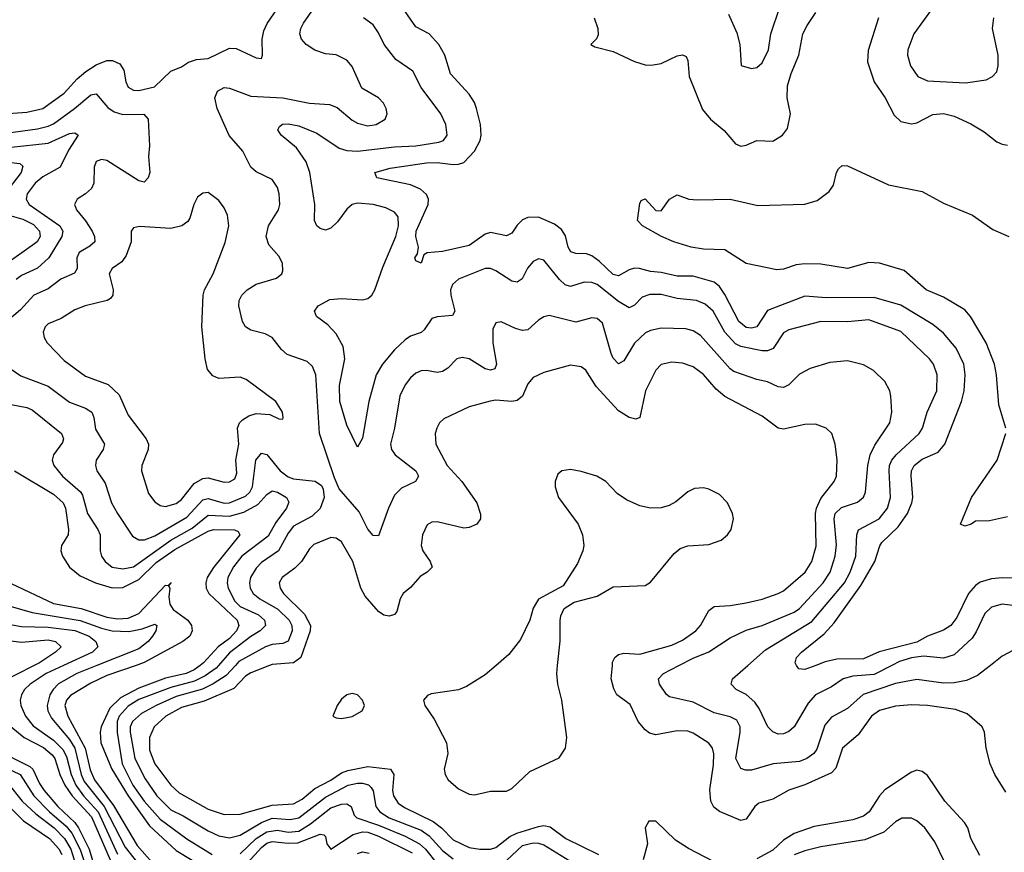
# Model space of a CAD drawing. Header units: inches. Extents: x 1308407 to 1441228, y 959628 to 1036311.
# Tile 475 of 656: x 1393863 to 1397559, y 979299 to 982423. Entities that reach past the tile are written whole.
import ezdxf

# ---------------------------------------------------------------- set-up
doc = ezdxf.new("R2010")
doc.units = ezdxf.units.IN
doc.header["$MEASUREMENT"] = 0
doc.layers.add('B3997', color=7, linetype='Continuous')
doc.layers.add('B3998', color=7, linetype='Continuous')

msp = doc.modelspace()

# ---------------------------------------------------------------- linework, layer by layer
at = {"layer": 'B3997', "color": 5}
for points, elevation in [([(1393917, 980000), (1393778.6, 979930)], 2820), ([(1394027.4, 980000), (1393962.2, 979970), (1393901.5, 979930), (1393880.1, 979910), (1393868.9, 979890), (1393864.3, 979870), (1393866.4, 979850), (1393884.1, 979810), (1393912.6, 979772.6), (1393990, 979719.5), (1394025, 979685), (1394038.3, 979658.3), (1394055.4, 979590), (1394072.8, 979550), (1394102.1, 979510), (1394156.6, 979450), (1394230, 979291.9)], 2840), ([(1394152.3, 980000), (1394077, 979970), (1394008.7, 979931.3), (1393987.7, 979910), (1393975.7, 979890), (1393966.1, 979850), (1393968.3, 979830), (1393981.6, 979801.6), (1394050, 979721.3), (1394069.6, 979690), (1394093.3, 979590), (1394104.8, 979564.8), (1394179.8, 979470), (1394258.4, 979318.4), (1394337.3, 979217.3)], 2860), ([(1394299.8, 980000), (1394190, 979961.6), (1394130, 979933.6), (1394053.5, 979886.5), (1394038.1, 979870), (1394031.6, 979850), (1394043.8, 979810), (1394108.9, 979690), (1394127.7, 979607.7), (1394143.4, 979570), (1394214.5, 979474.5), (1394303.7, 979323.7), (1394378.6, 979238.6)], 2880), ([(1394539.7, 980000), (1394517.1, 979982.9), (1394487.1, 979970), (1394410, 979951.9), (1394310, 979915), (1394241.2, 979878.8), (1394200.8, 979839.2), (1394168.6, 979770), (1394164.6, 979750), (1394167.4, 979710), (1394208.2, 979610), (1394269.8, 979510), (1394350, 979397.3), (1394450, 979304.8), (1394570, 979233)], 2920), ([(1394608.9, 980000), (1394600.1, 979990), (1394559.4, 979960.6), (1394518.8, 979941.2), (1394430, 979917.6), (1394310, 979872.3), (1394270, 979847.4), (1394236.2, 979810), (1394229.1, 979790), (1394228.1, 979748.1), (1394247, 979630), (1394286.8, 979550), (1394330, 979491.1), (1394390, 979423.5), (1394490, 979348.9), (1394585.1, 979290)], 2940), ([(1394672.2, 980000), (1394637.3, 979962.7), (1394589.4, 979930.6), (1394548.6, 979911.4), (1394450, 979883), (1394374.7, 979850), (1394320.4, 979819.6), (1394285.8, 979790), (1394277.7, 979770), (1394277.4, 979750), (1394295.3, 979650), (1394333.8, 979573.8), (1394377.9, 979510), (1394430, 979458.3), (1394475.8, 979435.8), (1394570, 979378.7), (1394610, 979360.5), (1394650, 979352.7), (1394690, 979362.3), (1394769.8, 979410.2), (1394810, 979426.1), (1394878.3, 979421.7), (1394910, 979428.2), (1395010, 979505.7), (1395096.2, 979550), (1395130, 979558.1), (1395150, 979558), (1395172.2, 979552.3), (1395182.3, 979542.3), (1395189.3, 979529.3), (1395199.4, 979470), (1395214.7, 979450), (1395250, 979428), (1395370, 979381.1), (1395400.1, 979360.1), (1395450, 979305.1), (1395490, 979273.8)], 2960), ([(1394799.9, 980000), (1394730, 979972.7), (1394710, 979959.4), (1394666.5, 979913.5), (1394554.6, 979865.4), (1394470, 979842.1), (1394411.7, 979810), (1394367.2, 979770), (1394350.1, 979730), (1394350, 979682.4), (1394370.5, 979630), (1394430, 979550.1), (1394461.5, 979521.5), (1394570, 979460.7), (1394630, 979440.3), (1394690, 979441.2), (1394810, 979475.8), (1394890, 979480.2), (1394922.4, 979497.6), (1394970, 979538.2), (1395030, 979569.8), (1395070, 979596.6), (1395093.8, 979606.2), (1395170, 979620.1), (1395254.3, 979610), (1395266.5, 979590), (1395262.5, 979530), (1395266.1, 979510), (1395283.3, 979483.3), (1395306.5, 979466.5), (1395414.2, 979414.2), (1395446.2, 979390), (1395490, 979345.9), (1395550, 979317.1), (1395589.9, 979310.1), (1395630, 979310.1), (1395650, 979316.8), (1395702.4, 979357.6), (1395729.3, 979370.7), (1395810, 979395.6), (1395830, 979399.1), (1395853.8, 979393.8), (1395913.2, 979350), (1396035.6, 979290)], 2980), ([(1395651.3, 980000), (1395610, 979964.8), (1395539.6, 979920.4), (1395510, 979908.5), (1395407.1, 979892.9), (1395393.2, 979886.8), (1395378.8, 979870), (1395382.8, 979850), (1395418.5, 979798.5), (1395464.1, 979710), (1395470.1, 979669.9), (1395455.5, 979610), (1395459.7, 979590), (1395471.4, 979570), (1395510, 979536.5), (1395550, 979517.1), (1395570, 979514.8), (1395630, 979527.9), (1395690, 979528.6), (1395710, 979537.6), (1395777.9, 979602.1), (1395887.1, 979652.9), (1395911.8, 979690), (1395915.9, 979730), (1395897.6, 979870), (1395883.2, 979930), (1395879, 979970), (1395881.9, 980000)], 3020), ([(1397563.9, 979523.9), (1397522.5, 979590), (1397505.4, 979630), (1397490.5, 979689.5), (1397484.1, 979750), (1397476, 979770), (1397418.5, 979818.5), (1397374.8, 979834.8), (1397270, 979849.4), (1397210, 979852.2), (1397150, 979846.9), (1397090, 979830.8), (1397059.8, 979810), (1397010, 979739.8), (1396950.6, 979689.4), (1396925.7, 979614.3), (1396910, 979596.5), (1396810, 979552.3), (1396750, 979531.9), (1396690, 979498.5), (1396637.6, 979482.4), (1396622.3, 979470), (1396590, 979422.5), (1396570, 979417.8), (1396490, 979451.9), (1396468.4, 979468.4), (1396456.4, 979490), (1396452.9, 979532.9), (1396466.7, 979626.7), (1396467.9, 979667.9), (1396462.7, 979690), (1396450, 979708.7), (1396390, 979746.1), (1396370, 979753.7), (1396330, 979754.7), (1396250, 979739.9), (1396226.1, 979746.1), (1396210, 979757.7), (1396184.7, 979790), (1396153.8, 979853.8), (1396104.5, 979890), (1396092.3, 979912.3), (1396083.4, 979950), (1396087.4, 980000)], 2980), ([(1397506.9, 980000), (1397458.5, 979961.5), (1397417.1, 979942.9), (1397370, 979934.1), (1397330, 979933.1), (1397230, 979947.2), (1397150, 979932.1), (1397028.6, 979891.4), (1396970, 979838.4), (1396910, 979806.1), (1396884.9, 979775.1), (1396854.9, 979685.1), (1396843.5, 979670), (1396817.2, 979650), (1396790, 979639.6), (1396690.6, 979630), (1396610, 979606.7), (1396587.2, 979607.2), (1396570, 979613.7), (1396550.5, 979650.5), (1396567, 979750), (1396566.5, 979770), (1396554.7, 979794.7), (1396530, 979807.5), (1396470, 979822.2), (1396390, 979861.9), (1396301.9, 979881.9), (1396290, 979890.9), (1396263.7, 979930), (1396260.3, 979950), (1396279.1, 979970), (1396337, 980000)], 2960), ([(1397136.7, 980000), (1397070, 979965.9), (1396990, 979959.6), (1396953.6, 979950), (1396910, 979919.5), (1396850, 979889.9), (1396822, 979858), (1396770.1, 979769.9), (1396750, 979751.7), (1396730, 979742.9), (1396710, 979742.2), (1396690, 979750.9), (1396670.9, 979770), (1396638.6, 979838.6), (1396622.5, 979862.5), (1396590, 979890.7), (1396551.5, 979910), (1396532.8, 979930), (1396538.5, 979950), (1396595.3, 980000)], 2940), ([(1396850.5, 980000), (1396810, 979984.1), (1396786.7, 979986.7), (1396778.9, 980000)], 2920), ([(1393807.9, 979787.9), (1393879.5, 979730), (1393951.8, 979691.8), (1393984.9, 979664.9), (1393994.6, 979650), (1394013.2, 979590), (1394032.5, 979550), (1394059.6, 979510), (1394132.1, 979432.1), (1394202.8, 979270)], 2820), ([(1393821.2, 979661.2), (1393900.7, 979620.7), (1393912, 979610), (1393936.6, 979556.6), (1393954.1, 979530), (1394006.1, 979470), (1394069.8, 979410), (1394083.7, 979390), (1394123.6, 979310), (1394147.4, 979230)], 2780), ([(1393773.7, 979633.7), (1393863.8, 979590), (1393916.1, 979510), (1393974.9, 979450), (1394036.6, 979396.6), (1394058.3, 979370), (1394090, 979309.2), (1394122, 979210)], 2760), ([(1397467, 979287), (1397432.8, 979350), (1397422, 979390), (1397408.9, 979410), (1397335.2, 979490), (1397270, 979586.9), (1397250, 979602), (1397230, 979606.6), (1397210, 979599.1), (1397110, 979533), (1397090, 979510.7), (1397051.3, 979450), (1397030, 979434.1), (1396990, 979420.5), (1396844.3, 979395.7), (1396770, 979369.1), (1396730, 979344.5), (1396690, 979306.1), (1396630, 979274.4)], 3020), ([(1393767.2, 979527.2), (1393876.9, 979416.9), (1393974.9, 979350), (1394010, 979311.2), (1394020.9, 979290)], 2720), ([(1393818.6, 979558.6), (1393871.4, 979490), (1393923, 979443), (1393991.4, 979390), (1394031.3, 979350), (1394054.5, 979310), (1394085.5, 979210)], 2740), ([(1394690, 979292.6), (1394750.8, 979350), (1394790, 979375.9), (1394830, 979382.2), (1394870, 979373.6), (1394910, 979378.2), (1394954.1, 979405.9), (1395030, 979465.2), (1395070, 979479.4), (1395090, 979480.8), (1395107.1, 979470), (1395118.4, 979438.4), (1395128, 979428), (1395210, 979401), (1395310, 979359.1), (1395363.1, 979330), (1395386.3, 979310), (1395430, 979255.5)], 2940), ([(1396530, 979231.7), (1396372.6, 979312.6), (1396323.7, 979343.7), (1396250, 979415.4), (1396224.8, 979415.2), (1396210.3, 979390), (1396219.1, 979330), (1396202.8, 979270)], 3020), ([(1397350, 979229.5), (1397297.7, 979337.7), (1397260.7, 979390), (1397230, 979417.1), (1397210, 979427.1), (1397173.3, 979426.7), (1397150, 979412.8), (1397105.8, 979374.2), (1397035.1, 979344.9), (1396870, 979319.4), (1396810, 979304.5), (1396770, 979289.1)], 3040), ([(1394719.4, 979260.6), (1394770, 979317.1), (1394790, 979332.7), (1394810, 979339.3), (1394870, 979332.4), (1394906.1, 979333.9), (1394990, 979367), (1395004.2, 979364.2), (1395010, 979357.6), (1395015, 979330), (1395030, 979310.2), (1395114.5, 979365.5), (1395150, 979375.5), (1395170, 979374), (1395210, 979359.3), (1395336.2, 979296.2)], 2920), ([(1395670, 979249.1), (1395750, 979323.8), (1395790, 979334), (1395810, 979333.2), (1395830, 979326.3), (1395976.2, 979236.2)], 2960), ([(1395130, 979294.4), (1395150, 979300.4), (1395174.9, 979294.9)], 2880)]:
    msp.add_lwpolyline(points, dxfattribs=dict(at, elevation=elevation))
at = {"layer": 'B3997', "color": 5, "elevation": 3020}
msp.add_lwpolyline([(1395110, 979895.1), (1395090, 979889.2), (1395070, 979872.7), (1395054, 979850), (1395038, 979810), (1395050, 979802.8), (1395070, 979800.5), (1395110, 979808.4), (1395148.7, 979830), (1395157.2, 979850), (1395149, 979870), (1395130, 979889)], close=True, dxfattribs=at)
at = {"layer": 'B3998', "color": 5}
for points, elevation in [([(1396337, 980000), (1396390, 980027.4), (1396450, 980050.7), (1396530, 980103.9), (1396590, 980131.9), (1396650, 980149.6), (1396770, 980200.3), (1396790, 980214), (1396878.4, 980310), (1396905, 980350), (1396923.9, 980410), (1396928, 980452), (1396919.7, 980550), (1396924.1, 980570), (1396946.8, 980593.2), (1397006.9, 980613.1), (1397030, 980631.8), (1397037.1, 980650), (1397046.8, 980750), (1397055.5, 980790), (1397073, 980827), (1397129, 980910), (1397136.5, 980950), (1397132, 981010), (1397128.4, 981030), (1397110, 981065.1), (1397067.2, 981107.2), (1397030, 981127.4), (1396970, 981142.4), (1396903.7, 981136.3), (1396830, 981114.6), (1396790, 981092.4), (1396750, 981053.3), (1396730, 981042.3), (1396710, 981045.2), (1396670, 981063.7), (1396630, 981072.4), (1396543.4, 981103.4), (1396530, 981113), (1396417.7, 981237.7), (1396390, 981255.6), (1396362.9, 981262.8), (1396270, 981265.2), (1396230, 981257), (1396212, 981248), (1396170, 981209), (1396130, 981143.5), (1396110, 981132), (1396090, 981153.5), (1396083.4, 981170), (1396050, 981284.7), (1396030, 981302), (1396010, 981304.8), (1395950, 981288.4), (1395850, 981312.7), (1395830, 981307.7), (1395810, 981295.3), (1395770, 981258.8), (1395750, 981257.3), (1395724.2, 981264.3), (1395670, 981289.7), (1395650, 981285.1), (1395638.7, 981261.3), (1395639.2, 981210), (1395652.6, 981130), (1395646.7, 981113.3), (1395630, 981107.6), (1395610, 981113), (1395550, 981150.5), (1395523.9, 981156.1), (1395503.1, 981150), (1395470, 981116.1), (1395450, 981102.9), (1395430, 981099.8), (1395390, 981107.3), (1395370, 981105.3), (1395350, 981096.8), (1395330, 981079.8), (1395310, 981053.5), (1395290, 981011.5), (1395269.4, 980890), (1395254.3, 980830), (1395258.4, 980810), (1395272.6, 980790), (1395349.2, 980730), (1395359.7, 980710), (1395348.5, 980690), (1395295.3, 980664.7), (1395270, 980638.4), (1395246.5, 980590), (1395210, 980486.6), (1395190, 980487.6), (1395170, 980511.2), (1395136.7, 980576.7), (1395062.2, 980662.2), (1395044.1, 980704.1), (1394988.6, 980870), (1394973.7, 981090), (1394962.3, 981122.3), (1394941.1, 981141.1), (1394866.3, 981166.3), (1394845.1, 981185.1), (1394809.7, 981230), (1394784.3, 981244.3), (1394730, 981258.2), (1394710.6, 981270.6), (1394698.8, 981290), (1394685, 981350), (1394686.6, 981370), (1394695.9, 981390), (1394716.5, 981410), (1394750, 981430.7), (1394826.3, 981453.7), (1394846.3, 981470), (1394850, 981481), (1394849.7, 981510), (1394835.5, 981535.6), (1394797.8, 981577.8), (1394787.2, 981610), (1394797, 981650), (1394834.2, 981710), (1394838.5, 981730), (1394837.1, 981770), (1394830, 981794), (1394810, 981823.5), (1394750, 981852.3), (1394730, 981869.7), (1394700.7, 981930), (1394648.8, 981988.8), (1394603.4, 982090), (1394595.7, 982130), (1394604.9, 982155.1), (1394630, 982169.2), (1394650, 982166.3), (1394730, 982136.8), (1394850.5, 982130.5), (1394950, 982109.6), (1395025.2, 982105.2), (1395054.2, 982094.2), (1395110, 982046.7), (1395130, 982035.2), (1395170, 982025.2), (1395200.9, 982030), (1395234.7, 982050), (1395242, 982070), (1395238.3, 982090), (1395228, 982110), (1395210, 982129.6), (1395146.7, 982166.7), (1395110, 982247.8), (1395090, 982270.9), (1395050, 982291.8), (1395010, 982294.8), (1394970, 982308.3), (1394938.2, 982330), (1394920.6, 982350), (1394914.7, 982370), (1394917.8, 982390), (1394927.5, 982410), (1394996.2, 982510)], 2960), ([(1393767.3, 982067.3), (1393890, 982076.5), (1393950, 982089.7), (1394030, 982147), (1394078.7, 982201.3), (1394110.8, 982229.2), (1394150, 982254.4), (1394190, 982269.6), (1394210.5, 982270), (1394238.1, 982258.1), (1394253.8, 982233.8), (1394260.5, 982190), (1394269.3, 982170), (1394290, 982159), (1394310, 982157.2), (1394368.5, 982171.5), (1394429.9, 982230.1), (1394470, 982246.5), (1394496.6, 982263.4), (1394526.7, 982273.3), (1394570, 982277.7), (1394650, 982316.3), (1394675.2, 982315.2), (1394750, 982280.5), (1394770, 982278), (1394774, 982290), (1394772.3, 982350), (1394778.6, 982381.4), (1394791.6, 982408.4), (1394830, 982465.3)], 2980), ([(1396778.9, 980000), (1396773.1, 980010), (1396778.4, 980030), (1396796.8, 980050), (1396881.8, 980118.2), (1396919.9, 980160.1), (1397019.8, 980300.2), (1397072.5, 980390), (1397091.2, 980448.8), (1397099, 980461), (1397159.6, 980520.4), (1397195.2, 980570), (1397211.5, 980610), (1397214.6, 980630), (1397209.1, 980710.9), (1397210.4, 980730), (1397219.9, 980750), (1397250, 980774.5), (1397310, 980799.8), (1397334.9, 980830), (1397398.1, 980990), (1397408.2, 981030), (1397411, 981090), (1397406.7, 981130), (1397378, 981190), (1397330, 981247.3), (1397290, 981279.7), (1397170, 981351.5), (1397070, 981381), (1396890, 981379.4), (1396810, 981385.2), (1396670, 981331.5), (1396630.1, 981270), (1396610, 981266.1), (1396590, 981268.6), (1396561.6, 981290), (1396510, 981392.5), (1396490, 981422.1), (1396470, 981438.2), (1396390, 981460.3), (1396330, 981461), (1396270, 981474.3), (1396230, 981477.7), (1396189, 981489), (1396170, 981490.2), (1396150, 981484.8), (1396110, 981462.5), (1396090, 981466.6), (1396037.3, 981517.3), (1396010, 981537), (1395990, 981544.8), (1395950, 981545.9), (1395931.5, 981551.5), (1395921.4, 981570), (1395911.8, 981611.8), (1395896.2, 981636.2), (1395870, 981655.6), (1395810, 981681.8), (1395770, 981680.8), (1395750, 981672.4), (1395730, 981652.4), (1395710, 981622), (1395690, 981611.5), (1395630, 981624.7), (1395610, 981618.5), (1395550, 981576.4), (1395450, 981553), (1395391.8, 981548.2), (1395379.5, 981540.5), (1395370.1, 981509.8), (1395350, 981518), (1395345.3, 981530), (1395355.3, 981544.7), (1395359.8, 981570), (1395349, 981609), (1395351.3, 981630), (1395396.1, 981730), (1395397.3, 981750), (1395390, 981767.1), (1395367.3, 981787.3), (1395330, 981804), (1395203.7, 981830), (1395195.1, 981850), (1395253.5, 981866.5), (1395390, 981886.2), (1395430, 981887.8), (1395490, 981879.9), (1395510, 981880.5), (1395530, 981887.3), (1395569.4, 981930), (1395591.6, 981970), (1395595, 981990), (1395592.6, 982030), (1395577.7, 982090), (1395570, 982112), (1395550, 982144.1), (1395479.9, 982219.9), (1395458.7, 982290), (1395435.8, 982330), (1395399.3, 982370), (1395350, 982396.5), (1395298.5, 982470)], 2920), ([(1396019.3, 982430), (1396032.4, 982390), (1396033.7, 982366.3), (1396028.2, 982351.8), (1396006, 982330), (1396021.4, 982321.4), (1396090, 982303.7), (1396170, 982266.5), (1396210, 982253.8), (1396232.4, 982252.4), (1396270, 982258.8), (1396330, 982287.8), (1396350, 982291.8), (1396364.5, 982284.5), (1396370.1, 982270.1), (1396375.2, 982210), (1396426.1, 982086.1), (1396456.1, 982050), (1396507.2, 982007.2), (1396550, 981957.4), (1396570, 981949.1), (1396590, 981952), (1396629.8, 981970.2), (1396690, 981967.1), (1396725.5, 981990), (1396744.5, 982015.5), (1396755.4, 982070), (1396743.1, 982130), (1396745, 982175), (1396758.2, 982221.8), (1396787.2, 982290), (1396802.6, 982370), (1396818.2, 982401.8), (1396851.4, 982450)], 2920), ([(1396523.7, 982443.7), (1396554.3, 982374.3), (1396565.3, 982330), (1396571.3, 982251.3), (1396610, 982240.7), (1396630, 982244), (1396650, 982261.6), (1396673.8, 982310), (1396682, 982370), (1396715.3, 982470)], 2940), ([(1397291.3, 982470), (1397218.5, 982370), (1397196.1, 982310), (1397194.9, 982290), (1397205.8, 982250), (1397234, 982210), (1397270, 982193.8), (1397413.3, 982186.7), (1397490, 982198), (1397514.5, 982210), (1397530, 982227.7), (1397535.6, 982250), (1397535.3, 982290), (1397514.3, 982390), (1397519.1, 982430)], 2940), ([(1396595.3, 980000), (1396661.6, 980058.4), (1396835.8, 980164.2), (1396958.1, 980310), (1396980.1, 980350), (1397001.3, 980410), (1397004.5, 980490), (1397010.8, 980509.2), (1397089.2, 980550), (1397119.5, 980590), (1397131.2, 980630), (1397126, 980730), (1397127.9, 980750), (1397136.1, 980770), (1397152, 980790), (1397238.7, 980870), (1397251, 980890), (1397268.7, 980950), (1397304.7, 981030), (1397306.3, 981090), (1397292.2, 981130), (1397277.8, 981150), (1397170, 981253.2), (1397050, 981297.4), (1396970, 981289.9), (1396870, 981290.4), (1396750, 981259.2), (1396730, 981247.9), (1396691.3, 981188.7), (1396670, 981180.9), (1396650, 981180.9), (1396570, 981196.3), (1396550, 981206.5), (1396509.1, 981250), (1396465.5, 981330), (1396435.9, 981355.9), (1396403, 981370), (1396330, 981377.4), (1396270, 981391.9), (1396228, 981391.9), (1396198.6, 981381.4), (1396170, 981351.6), (1396150, 981341.8), (1396110, 981365.4), (1396030, 981428.9), (1396010, 981437.6), (1395981.2, 981438.8), (1395930, 981422.4), (1395910, 981428.6), (1395888.4, 981448.4), (1395830, 981520.8), (1395810, 981525.3), (1395790, 981516.2), (1395768.9, 981491.1), (1395749, 981451), (1395730, 981437.8), (1395710, 981441.7), (1395650, 981481.3), (1395630, 981489.8), (1395610, 981489.8), (1395510.3, 981450), (1395487.2, 981430), (1395480.1, 981410), (1395481.5, 981390), (1395495.8, 981330), (1395487.3, 981312.7), (1395430, 981308.4), (1395410, 981302.2), (1395380.8, 981259.2), (1395370.1, 981249.9), (1395330, 981235.5), (1395310, 981221.5), (1395270, 981183.7), (1395224, 981130), (1395201, 981090), (1395173.3, 980990), (1395150, 980853.2), (1395130, 980819.3), (1395090, 980902), (1395064.1, 980990), (1395063.4, 981050), (1395083.2, 981150), (1395077.2, 981197.2), (1395050, 981244.4), (1395018.7, 981278.7), (1394976.9, 981310), (1394969.7, 981330), (1394983.1, 981350), (1395027.1, 981372.9), (1395070, 981377.5), (1395150, 981372.5), (1395170, 981376.6), (1395184.5, 981390), (1395196.2, 981410), (1395225.2, 981494.8), (1395274.7, 981610), (1395284.8, 981650), (1395283.2, 981683.2), (1395270, 981701.4), (1395237.5, 981717.5), (1395190, 981729.9), (1395130, 981735), (1395110, 981729.8), (1395090, 981712), (1395055, 981665), (1395030, 981641.4), (1395010, 981633.1), (1394990, 981639.1), (1394978.3, 981650), (1394969.2, 981669.2), (1394970.5, 981730), (1394951.3, 981850), (1394937.5, 981890), (1394901.8, 981941.8), (1394844.4, 981990), (1394831.5, 982010), (1394837.7, 982022.3), (1394849.2, 982030.8), (1394870, 982032.8), (1394910, 982025.5), (1394977.8, 981997.8), (1395061.2, 981941.2), (1395090, 981932.4), (1395130.1, 981930.1), (1395270, 981946.4), (1395350, 981950.1), (1395436.4, 981963.6), (1395453.7, 981970), (1395467, 981990), (1395462.6, 982030), (1395443.4, 982070), (1395369, 982169), (1395338.4, 982230), (1395274.4, 982274.4), (1395230.4, 982330.4), (1395210, 982374), (1395190, 982404.2), (1395153.7, 982430)], 2940), ([(1397086.3, 982430), (1397047.6, 982307.6), (1397044.9, 982264.9), (1397070.1, 982190), (1397110.9, 982130), (1397145.2, 982065.2), (1397170, 982041.6), (1397210, 982031.9), (1397230, 982036.5), (1397290, 982067.3), (1397330, 982071.2), (1397370, 982060.7), (1397432.5, 982032.4), (1397482.6, 982002.6), (1397530, 981964.9), (1397550, 981955.6), (1397570, 981952.9)], 2920), ([(1393810, 981997.7), (1393930, 982013.2), (1393970, 982023.1), (1393990, 982032.9), (1394068.9, 982090), (1394130, 982141.5), (1394150, 982145.1), (1394193.6, 982093.6), (1394217.6, 982077.6), (1394250, 982066.9), (1394328.8, 982068.8), (1394345.4, 982050), (1394350.2, 981950), (1394346.2, 981910), (1394350.9, 981850), (1394345.3, 981830), (1394330, 981813.3), (1394310, 981818.7), (1394190, 981894.6), (1394170, 981899.2), (1394149.4, 981890.6), (1394141.8, 981870), (1394140.6, 981810), (1394131.9, 981790), (1394110.1, 981769.9), (1394078, 981750), (1394068.1, 981730), (1394075.9, 981710), (1394110, 981668.7), (1394134.5, 981630), (1394143.8, 981610), (1394144.8, 981590), (1394126.3, 981573.7), (1394085.5, 981550), (1394077.5, 981530), (1394077.8, 981490), (1394068.4, 981471.6), (1394016.9, 981450), (1393970, 981412.6), (1393915.6, 981390), (1393865.1, 981334.9), (1393790.9, 981270)], 2960), ([(1393830, 981944.4), (1393970, 981959.9), (1394050, 981995.7), (1394070, 981998.6), (1394081.7, 981990), (1394046.2, 981933.8), (1394014.5, 981870), (1393950, 981833.5), (1393921, 981810), (1393890.8, 981770), (1393887.2, 981750), (1393897.7, 981730), (1394013, 981650), (1394025, 981630), (1394021, 981610), (1393972, 981530), (1393929, 981491), (1393870, 981463.2), (1393850, 981448.2)], 2940), ([(1393830, 981886.7), (1393863.4, 981883.4), (1393874.1, 981874.1), (1393867.8, 981850), (1393806.7, 981770)], 2920), ([(1397563.8, 980890), (1397537.4, 980977.4), (1397529.7, 981090), (1397521.3, 981130), (1397490.9, 981210.9), (1397431.8, 981310), (1397410, 981334.8), (1397330, 981381.6), (1397265.2, 981410), (1397182.6, 981482.6), (1397090.1, 981509.9), (1397050, 981511.5), (1396970, 981489.4), (1396870, 981506.3), (1396810, 981506.9), (1396777, 981503), (1396730, 981486.8), (1396704.3, 981484.3), (1396590, 981508.4), (1396510, 981559.9), (1396430, 981562.2), (1396383.6, 981570), (1396317.6, 981590), (1396271.8, 981610), (1396200.7, 981650), (1396181.6, 981670), (1396190, 981734), (1396195.3, 981744.7), (1396210, 981750.7), (1396250, 981706.8), (1396270, 981706), (1396302, 981750), (1396330, 981766), (1396374, 981750), (1396406.9, 981746.9), (1396530, 981749.6), (1396633.8, 981726.2), (1396810, 981730.9), (1396855.8, 981744.2), (1396901.3, 981778.7), (1396917.5, 981802.6), (1396928.4, 981850), (1396935.9, 981864.1), (1396950, 981875.9), (1396970, 981875.2), (1397123.4, 981803.4), (1397250, 981778.5), (1397330, 981734.8), (1397438.9, 981690), (1397516, 981636), (1397574.9, 981610)], 2880), ([(1393812.6, 981692.6), (1393874.4, 981674.4), (1393914.3, 981654.3), (1393937.3, 981630), (1393939.9, 981610), (1393928.5, 981590), (1393918.3, 981581.7), (1393810, 981505.7)], 2920), ([(1393810, 981125.5), (1393866.5, 981086.5), (1393970, 981047.8), (1394050, 980988.1), (1394110, 980965.3), (1394133, 980950), (1394141.4, 980930), (1394146.6, 980886.6), (1394181.1, 980830), (1394175.4, 980810), (1394150.2, 980770), (1394147.2, 980750), (1394152.7, 980730), (1394183.5, 980683.5), (1394207.8, 980610), (1394229.5, 980570), (1394285.6, 980485.6), (1394310, 980470.9), (1394331.5, 980471.5), (1394370, 980485.7), (1394490, 980555.8), (1394550, 980620.8), (1394570, 980626), (1394630, 980609), (1394650, 980610.1), (1394710, 980635.7), (1394726, 980650), (1394736.7, 980670), (1394749.1, 980770), (1394770, 980796.3), (1394790, 980790.9), (1394840.5, 980730), (1394870, 980707.5), (1394890, 980700.3), (1394971.6, 980691.6), (1394995.1, 980675.1), (1395001.9, 980661.9), (1395005.5, 980630), (1394990.8, 980589.2), (1394960.1, 980559.9), (1394890, 980522.7), (1394870, 980496.5), (1394834.2, 980430), (1394770, 980386), (1394750, 980365.4), (1394729.6, 980330), (1394725.6, 980310), (1394727.8, 980290), (1394738.5, 980270), (1394763.5, 980250), (1394831.1, 980211.1), (1394874.4, 980170), (1394884, 980150), (1394885.2, 980130), (1394870, 980090.6), (1394850, 980081.8), (1394810, 980078.6), (1394785.3, 980070), (1394685.6, 980014.4), (1394672.2, 980000)], 2960), ([(1396087.4, 980000), (1396088.3, 980011.7), (1396096.8, 980030), (1396110, 980041.3), (1396130, 980045.3), (1396190, 980042.7), (1396310, 980075.6), (1396350, 980095), (1396400.2, 980130), (1396418.2, 980150), (1396450, 980206), (1396470, 980221.6), (1396530, 980224.8), (1396590, 980235.1), (1396650, 980249.1), (1396710, 980269.5), (1396730, 980280.1), (1396810.4, 980350), (1396836.3, 980390), (1396852.6, 980447.4), (1396849.9, 980570), (1396853.2, 980590), (1396870, 980626.9), (1396920.2, 980690), (1396928.4, 980710), (1396931.5, 980771.5), (1396923.5, 980830), (1396910.8, 980870.8), (1396889.4, 980890), (1396850, 980905.4), (1396810, 980904.2), (1396730, 980886.6), (1396710, 980889.8), (1396650, 980935), (1396509.6, 981009.6), (1396477.2, 981037.2), (1396430, 981091.5), (1396390, 981120.7), (1396350, 981134.8), (1396310, 981138.5), (1396271, 981129), (1396250, 981108), (1396211.8, 981030), (1396190.2, 980930), (1396176, 980924), (1396150, 980929.8), (1396110, 980955.8), (1396027.1, 981047.1), (1395988.3, 981108.3), (1395970, 981120.4), (1395930, 981126.4), (1395830, 981099.3), (1395790, 981080.4), (1395770, 981056.3), (1395750.1, 981009.9), (1395730, 980993.7), (1395710, 980990.5), (1395650, 980995.2), (1395628.5, 980991.5), (1395550, 980969.8), (1395454.7, 980925.3), (1395438, 980910), (1395428, 980890), (1395422.2, 980870), (1395424.5, 980830), (1395466.8, 980750), (1395522.7, 980690), (1395579, 980610), (1395592.7, 980567.3), (1395592.1, 980550), (1395579, 980530), (1395550, 980517.2), (1395530, 980515.3), (1395430, 980539), (1395410, 980537.2), (1395392.1, 980527.9), (1395374.7, 980490), (1395370.2, 980450), (1395375.8, 980430), (1395403.9, 980390), (1395410.9, 980369.1), (1395392.2, 980350), (1395366.1, 980333.9), (1395330, 980291.8), (1395302.3, 980270), (1395290.2, 980250), (1395278.3, 980201.7), (1395269.3, 980190.7), (1395250, 980184.5), (1395230, 980188.3), (1395210, 980201.7), (1395159.4, 980259.4), (1395143.7, 980290), (1395113.6, 980390), (1395070, 980463.5), (1395050, 980477.6), (1395030, 980480.3), (1394966.7, 980453.3), (1394950, 980437.6), (1394919.8, 980390), (1394894.8, 980365.2), (1394847.8, 980330), (1394836.8, 980310), (1394840.1, 980290), (1394853.2, 980270), (1394931.9, 980191.9), (1394954.7, 980150), (1394953.2, 980130), (1394917.7, 980030), (1394890, 980009.9), (1394810, 980004), (1394799.9, 980000)], 2980), ([(1393830, 980978.6), (1393890, 980967.4), (1393910, 980959.2), (1394019.3, 980870), (1394026.7, 980850), (1394023.5, 980836.5), (1393988.9, 980790), (1393984.4, 980770), (1393990.2, 980750), (1394023.5, 980710), (1394090.9, 980650.9), (1394098.7, 980638.7), (1394116.6, 980570), (1394156.4, 980510), (1394164.6, 980490), (1394164.3, 980430), (1394170.1, 980410), (1394183.8, 980390), (1394210, 980369.1), (1394250, 980362), (1394290, 980369.8), (1394429.7, 980470.3), (1394510, 980514.9), (1394570, 980563.5), (1394650, 980560.4), (1394704.4, 980575.6), (1394756.5, 980603.5), (1394790, 980641.6), (1394810, 980655.3), (1394830, 980650.6), (1394863.8, 980630), (1394872.8, 980612.8), (1394863.6, 980590), (1394823.6, 980536.4), (1394794.7, 980485.3), (1394696.2, 980410), (1394665, 980370), (1394644.4, 980330), (1394641.5, 980310), (1394644.7, 980290), (1394670, 980241), (1394690, 980220.7), (1394758.9, 980190), (1394781.8, 980170), (1394784.7, 980150), (1394765.3, 980130), (1394730, 980108.5), (1394650, 980046.8), (1394608.9, 980000)], 2940), ([(1397570, 980557.6), (1397502.3, 980542.3), (1397450, 980540.7), (1397434, 980530), (1397410, 980522.9), (1397394, 980530), (1397435.3, 980630), (1397531.9, 980770), (1397563.8, 980870)], 2880), ([(1393843.5, 980730), (1393990, 980643), (1394025.9, 980610), (1394034.2, 980590), (1394046.2, 980510), (1394044.2, 980490), (1394019.3, 980450), (1394017.6, 980430), (1394023.7, 980410), (1394050, 980368.7), (1394090, 980335.7), (1394146.7, 980310), (1394210, 980290.7), (1394250, 980291.8), (1394310, 980322.2), (1394374.4, 980385.6), (1394444.7, 980435.3), (1394570, 980503.8), (1394590, 980509.8), (1394668.6, 980508.6), (1394682.5, 980502.5), (1394689.4, 980490), (1394590, 980367), (1394566.9, 980330), (1394561.2, 980310), (1394562.3, 980290), (1394572.3, 980270), (1394679, 980170), (1394685.1, 980150), (1394676.4, 980130), (1394650, 980100.4), (1394607.4, 980070), (1394552.9, 980010), (1394539.7, 980000)], 2920), ([(1395881.9, 980000), (1395890.8, 980090.8), (1395891.3, 980168.7), (1395893.6, 980186.4), (1395906.8, 980213.2), (1395943.3, 980236.7), (1396030, 980260.3), (1396090, 980294.9), (1396210, 980300.3), (1396230, 980312.2), (1396319.8, 980420.2), (1396341.4, 980438.6), (1396370.7, 980449.3), (1396450, 980454.2), (1396495.6, 980470), (1396519.7, 980490), (1396533, 980510), (1396542, 980550), (1396538.3, 980570), (1396519.1, 980610), (1396490, 980641.3), (1396450, 980662), (1396430, 980666.3), (1396396.2, 980663.8), (1396370, 980651.5), (1396325.7, 980614.3), (1396300.3, 980599.7), (1396270, 980591.1), (1396230, 980589.7), (1396190, 980599.3), (1396140.8, 980620.8), (1396105.3, 980645.3), (1396063, 980690), (1396029.3, 980710), (1395970, 980728.3), (1395930, 980734.7), (1395898, 980730), (1395882.9, 980717.1), (1395872.4, 980690), (1395872.4, 980670), (1395885.7, 980630), (1395958.3, 980530), (1395975.8, 980490), (1395979.7, 980450), (1395976.9, 980430), (1395957, 980383), (1395902, 980298), (1395810, 980249), (1395790, 980215.3), (1395777.1, 980170), (1395742.5, 980097.5), (1395699.2, 980040.8), (1395651.3, 980000)], 3020), ([(1393830, 980307.1), (1393990, 980232.6), (1394093.5, 980213.5), (1394190, 980180.4), (1394230, 980174.2), (1394270, 980177.3), (1394310, 980195.2), (1394410, 980301.7), (1394419.6, 980300.4), (1394430.6, 980310.6), (1394421.1, 980298.9), (1394426, 980290), (1394422.2, 980257.8), (1394426.5, 980230), (1394438.9, 980210), (1394493.2, 980170), (1394507.7, 980150), (1394510.5, 980130), (1394501.3, 980110), (1394475.3, 980090), (1394330, 980010.6), (1394299.8, 980000)], 2880), ([(1397590, 980327.3), (1397550, 980328.9), (1397510, 980325.1), (1397468.1, 980311.9), (1397450, 980299.9), (1397423.9, 980270), (1397380.8, 980179.2), (1397358.3, 980150), (1397330, 980132.2), (1397270, 980109.5), (1397230, 980087.8), (1397088.7, 980051.3), (1397030, 980024.1), (1396930, 980023.5), (1396886, 980014), (1396850.5, 980000)], 2920), ([(1393791.7, 980231.7), (1393910, 980198.8), (1394090, 980168.7), (1394170, 980139.7), (1394210, 980130), (1394272.6, 980127.4), (1394322.8, 980137.2), (1394370, 980154.5), (1394377.4, 980150), (1394373.7, 980130), (1394360.9, 980110), (1394345.1, 980090), (1394310, 980062.8), (1394152.3, 980000)], 2860), ([(1397590, 980224.4), (1397550, 980229.2), (1397510, 980219.1), (1397484.9, 980195.1), (1397453.4, 980126.6), (1397437.7, 980102.3), (1397370, 980039.5), (1397330, 980026.9), (1397254.6, 980034.6), (1397210, 980028.5), (1397165.4, 980014.6), (1397136.7, 980000)], 2940), ([(1393735.2, 980170), (1393870, 980145.7), (1393970, 980143.2), (1394070, 980131.3), (1394122.8, 980110), (1394148.6, 980090), (1394155.7, 980070), (1394136.1, 980050), (1394027.4, 980000)], 2840), ([(1398127.5, 980000), (1398125.8, 980010), (1398110, 980054.2), (1398081.5, 980090), (1398030, 980132.8), (1397990.3, 980149.8), (1397968.8, 980151.2), (1397930, 980140.3), (1397870.4, 980110), (1397810, 980074), (1397770, 980038.7), (1397750, 980026.8), (1397710, 980022.6), (1397630, 980055.5), (1397590, 980055.3), (1397550, 980034.2), (1397506.9, 980000)], 2960), ([(1393707.7, 980107.7), (1393870, 980086.7), (1393970, 980095.6), (1393997.3, 980090), (1394017.8, 980070), (1393997.4, 980050), (1393936.8, 980010), (1393917, 980000)], 2820)]:
    msp.add_lwpolyline(points, dxfattribs=dict(at, elevation=elevation))
at = {"layer": 'B3998', "color": 5, "elevation": 2980}
msp.add_lwpolyline([(1394570, 981774.5), (1394550, 981772.3), (1394530, 981757.2), (1394515.8, 981730), (1394501.8, 981678.2), (1394494, 981666), (1394470.9, 981649.1), (1394430, 981639.9), (1394312.6, 981647.4), (1394290, 981642), (1394281.3, 981630), (1394281, 981590), (1394262.3, 981537.7), (1394245.5, 981514.5), (1394210.1, 981489.9), (1394198.4, 981470), (1394213.5, 981410), (1394212.5, 981390), (1394202.9, 981377.1), (1394190.6, 981369.4), (1394108, 981350), (1394070, 981335), (1394018.3, 981301.7), (1393970, 981282.3), (1393957.8, 981270), (1393950.3, 981250), (1393954.3, 981230), (1393966.3, 981210), (1394030, 981144.1), (1394110, 981086), (1394194.3, 981054.3), (1394235.9, 981015.9), (1394270, 980938.9), (1394337.5, 980850), (1394345.8, 980830), (1394345, 980810), (1394320.7, 980750), (1394320.2, 980730), (1394345.5, 980645.5), (1394370, 980613.4), (1394390, 980599.7), (1394410, 980596), (1394450, 980608.1), (1394470, 980622), (1394517.9, 980682.1), (1394550, 980701.5), (1394570, 980703.3), (1394630, 980687.9), (1394650, 980689), (1394670, 980699.7), (1394678.3, 980721.7), (1394673.7, 980770), (1394685.6, 980830), (1394680.6, 980890), (1394688, 980910), (1394698.5, 980921.5), (1394722.8, 980937.2), (1394750, 980945.8), (1394801, 980941), (1394834.8, 980925.2), (1394850, 980924.7), (1394851.2, 980928.8), (1394849.4, 980950), (1394823.6, 980990), (1394713.3, 981073.3), (1394690, 981082), (1394610, 981077.2), (1394587.2, 981087.2), (1394568, 981110), (1394559.1, 981150), (1394546.6, 981270), (1394551.2, 981390), (1394555.8, 981410), (1394589, 981470), (1394633.3, 981586.7), (1394647.7, 981650), (1394642.7, 981690), (1394630, 981717.6), (1394610, 981744.2)], close=True, dxfattribs=at)

doc.saveas('drawing.dxf')
